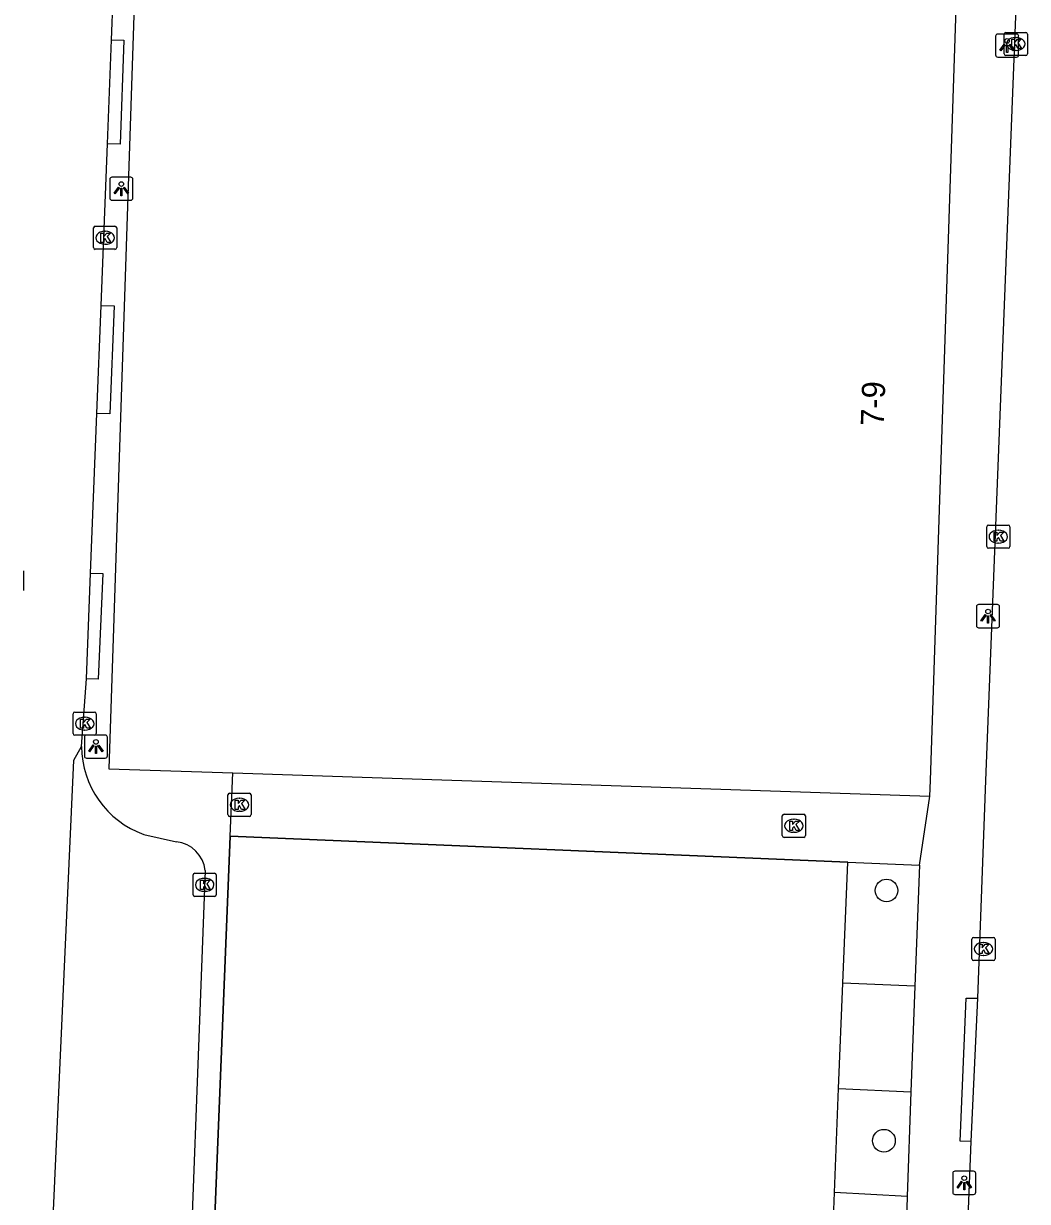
# Model space of a CAD drawing. Extents: x 161355 to 162026, y 386504 to 387459.
# Drawn here: x 161895.9 to 161939.3, y 387231.8 to 387282.7 of the extents above; entities that cross this region are included whole.
import ezdxf

# ---------------------------------------------------------------- set-up
doc = ezdxf.new("R2010")
doc.units = 0
for name, color, linetype in [('IMGEO_Boom', 7, 'Continuous'), ('IMGEO_Groenvoorziening', 7, 'Continuous'), ('IMGEO_Kolk', 7, 'Continuous'), ('IMGEO_Lichtpunt', 7, 'Continuous'), ('IMGEO_Muur', 7, 'Continuous'), ('IMGEO_Pand', 7, 'Continuous'), ('IMGEO_Pand_nummerreeks', 7, 'Continuous'), ('IMGEO_Rijbaan_lokaal_open', 7, 'Continuous'), ('IMGEO_Rioolput', 7, 'Continuous'), ('IMGEO_Voetpad_open', 7, 'Continuous')]:
    doc.layers.add(name, color=color, linetype=linetype)

msp = doc.modelspace()

# ---------------------------------------------------------------- linework, layer by layer
at = {"layer": 'IMGEO_Boom'}
for centre in [(161933.196, 387245.254), (161933.088, 387234.443)]:
    msp.add_circle(centre, 0.489, dxfattribs=at)
at = {"layer": 'IMGEO_Groenvoorziening'}
for points in [[(161931.314, 387241.255), (161931.524, 387246.474)], [(161930.951, 387232.207), (161931.131, 387236.697)]]:
    msp.add_lwpolyline(points, dxfattribs=at)
at = {"layer": 'IMGEO_Kolk'}
for p, q in [((161938.28, 387281.393), (161938.28, 387282.245)), ((161938.355, 387282.319), (161939.207, 387282.319)), ((161938.768, 387282.099), (161938.793, 387282.099)), ((161939.281, 387282.245), (161939.281, 387281.393)), ((161938.791, 387281.539), (161938.766, 387281.539)), ((161939.207, 387281.319), (161938.355, 387281.319)), ((161898.958, 387273.021), (161898.958, 387273.873)), ((161899.033, 387273.947), (161899.885, 387273.947)), ((161899.959, 387273.873), (161899.959, 387273.021)), ((161899.446, 387273.727), (161899.471, 387273.727)), ((161899.885, 387272.947), (161899.033, 387272.947)), ((161899.469, 387273.167), (161899.444, 387273.167)), ((161937.523, 387260.11), (161937.523, 387260.962)), ((161937.598, 387261.036), (161938.45, 387261.036)), ((161938.011, 387260.816), (161938.036, 387260.816)), ((161938.524, 387260.962), (161938.524, 387260.11)), ((161938.034, 387260.256), (161938.009, 387260.256)), ((161938.45, 387260.036), (161937.598, 387260.036)), ((161898.079, 387252.031), (161898.079, 387252.883)), ((161898.154, 387252.957), (161899.006, 387252.957)), ((161898.567, 387252.737), (161898.592, 387252.737)), ((161899.08, 387252.883), (161899.08, 387252.031)), ((161898.59, 387252.177), (161898.565, 387252.177)), ((161899.006, 387251.957), (161898.154, 387251.957)), ((161904.836, 387249.454), (161905.688, 387249.454)), ((161904.761, 387248.528), (161904.761, 387249.38)), ((161905.249, 387249.234), (161905.274, 387249.234)), ((161905.762, 387249.38), (161905.762, 387248.528)), ((161905.688, 387248.454), (161904.836, 387248.454)), ((161905.272, 387248.674), (161905.247, 387248.674)), ((161928.697, 387247.621), (161928.697, 387248.473)), ((161928.772, 387248.547), (161929.624, 387248.547)), ((161929.698, 387248.473), (161929.698, 387247.621)), ((161929.185, 387248.327), (161929.21, 387248.327)), ((161929.624, 387247.547), (161928.772, 387247.547)), ((161929.208, 387247.767), (161929.183, 387247.767)), ((161903.258, 387245.069), (161903.258, 387245.921)), ((161903.333, 387245.995), (161904.185, 387245.995)), ((161904.259, 387245.921), (161904.259, 387245.069)), ((161903.746, 387245.775), (161903.771, 387245.775)), ((161904.185, 387244.995), (161903.333, 387244.995)), ((161903.769, 387245.215), (161903.744, 387245.215)), ((161936.885, 387242.3), (161936.885, 387243.152)), ((161936.96, 387243.226), (161937.812, 387243.226)), ((161937.373, 387243.006), (161937.398, 387243.006)), ((161937.886, 387243.152), (161937.886, 387242.3)), ((161937.396, 387242.446), (161937.371, 387242.446)), ((161937.812, 387242.226), (161936.96, 387242.226))]:
    msp.add_line(p, q, dxfattribs=at)
for points in [[(161938.28, 387281.393), (161938.28, 387282.245)], [(161938.355, 387282.319), (161939.207, 387282.319)], [(161938.601, 387282.019), (161938.724, 387282.019), (161938.724, 387281.868), (161938.854, 387282.019), (161939.018, 387282.019), (161938.872, 387281.868), (161939.025, 387281.619), (161938.873, 387281.619), (161938.788, 387281.783), (161938.724, 387281.716), (161938.724, 387281.619), (161938.601, 387281.619), (161938.601, 387282.019)], [(161939.281, 387282.245), (161939.281, 387281.393)], [(161939.207, 387281.319), (161938.355, 387281.319)], [(161898.958, 387273.021), (161898.958, 387273.873)], [(161899.033, 387273.947), (161899.885, 387273.947)], [(161899.959, 387273.873), (161899.959, 387273.021)], [(161899.279, 387273.647), (161899.402, 387273.647), (161899.402, 387273.496), (161899.532, 387273.647), (161899.696, 387273.647), (161899.55, 387273.496), (161899.703, 387273.247), (161899.551, 387273.247), (161899.466, 387273.411), (161899.402, 387273.344), (161899.402, 387273.247), (161899.279, 387273.247), (161899.279, 387273.647)], [(161899.885, 387272.947), (161899.033, 387272.947)], [(161937.523, 387260.11), (161937.523, 387260.962)], [(161937.598, 387261.036), (161938.45, 387261.036)], [(161937.844, 387260.736), (161937.967, 387260.736), (161937.967, 387260.585), (161938.097, 387260.736), (161938.261, 387260.736), (161938.115, 387260.585), (161938.268, 387260.336), (161938.116, 387260.336), (161938.031, 387260.5), (161937.967, 387260.433), (161937.967, 387260.336), (161937.844, 387260.336), (161937.844, 387260.736)], [(161938.524, 387260.962), (161938.524, 387260.11)], [(161938.45, 387260.036), (161937.598, 387260.036)], [(161898.079, 387252.031), (161898.079, 387252.883)], [(161898.154, 387252.957), (161899.006, 387252.957)], [(161898.4, 387252.657), (161898.523, 387252.657), (161898.523, 387252.506), (161898.653, 387252.657), (161898.817, 387252.657), (161898.671, 387252.506), (161898.824, 387252.257), (161898.672, 387252.257), (161898.587, 387252.421), (161898.523, 387252.354), (161898.523, 387252.257), (161898.4, 387252.257), (161898.4, 387252.657)], [(161899.08, 387252.883), (161899.08, 387252.031)], [(161899.006, 387251.957), (161898.154, 387251.957)], [(161904.836, 387249.454), (161905.688, 387249.454)], [(161904.761, 387248.528), (161904.761, 387249.38)], [(161905.082, 387249.154), (161905.205, 387249.154), (161905.205, 387249.003), (161905.335, 387249.154), (161905.499, 387249.154), (161905.353, 387249.003), (161905.506, 387248.754), (161905.354, 387248.754), (161905.269, 387248.918), (161905.205, 387248.851), (161905.205, 387248.754), (161905.082, 387248.754), (161905.082, 387249.154)], [(161905.762, 387249.38), (161905.762, 387248.528)], [(161905.688, 387248.454), (161904.836, 387248.454)], [(161928.697, 387247.621), (161928.697, 387248.473)], [(161928.772, 387248.547), (161929.624, 387248.547)], [(161929.698, 387248.473), (161929.698, 387247.621)], [(161929.018, 387248.247), (161929.141, 387248.247), (161929.141, 387248.096), (161929.271, 387248.247), (161929.435, 387248.247), (161929.289, 387248.096), (161929.442, 387247.847), (161929.29, 387247.847), (161929.205, 387248.011), (161929.141, 387247.944), (161929.141, 387247.847), (161929.018, 387247.847), (161929.018, 387248.247)], [(161929.624, 387247.547), (161928.772, 387247.547)], [(161903.258, 387245.069), (161903.258, 387245.921)], [(161903.333, 387245.995), (161904.185, 387245.995)], [(161904.259, 387245.921), (161904.259, 387245.069)], [(161903.579, 387245.695), (161903.702, 387245.695), (161903.702, 387245.544), (161903.832, 387245.695), (161903.996, 387245.695), (161903.85, 387245.544), (161904.003, 387245.295), (161903.851, 387245.295), (161903.766, 387245.459), (161903.702, 387245.392), (161903.702, 387245.295), (161903.579, 387245.295), (161903.579, 387245.695)], [(161904.185, 387244.995), (161903.333, 387244.995)], [(161936.885, 387242.3), (161936.885, 387243.152)], [(161936.96, 387243.226), (161937.812, 387243.226)], [(161937.206, 387242.926), (161937.329, 387242.926), (161937.329, 387242.775), (161937.459, 387242.926), (161937.623, 387242.926), (161937.477, 387242.775), (161937.63, 387242.526), (161937.478, 387242.526), (161937.393, 387242.69), (161937.329, 387242.623), (161937.329, 387242.526), (161937.206, 387242.526), (161937.206, 387242.926)], [(161937.886, 387243.152), (161937.886, 387242.3)], [(161937.812, 387242.226), (161936.96, 387242.226)]]:
    msp.add_lwpolyline(points, dxfattribs=at)
for centre, start, end in [((161938.357, 387282.243), 91.552, 178.448), ((161938.357, 387282.243), 91.552, 178.448), ((161939.205, 387282.243), 1.552, 88.448), ((161939.205, 387282.243), 1.552, 88.448), ((161938.357, 387281.395), 181.552, 268.448), ((161938.357, 387281.395), 181.552, 268.448), ((161939.205, 387281.395), 271.552, 358.448), ((161939.205, 387281.395), 271.552, 358.448), ((161899.035, 387273.871), 91.552, 178.448), ((161899.035, 387273.871), 91.552, 178.448), ((161899.883, 387273.871), 1.552, 88.448), ((161899.883, 387273.871), 1.552, 88.448), ((161899.035, 387273.023), 181.552, 268.448), ((161899.035, 387273.023), 181.552, 268.448), ((161899.883, 387273.023), 271.552, 358.448), ((161899.883, 387273.023), 271.552, 358.448), ((161937.6, 387260.96), 91.552, 178.448), ((161937.6, 387260.96), 91.552, 178.448), ((161938.448, 387260.96), 1.552, 88.448), ((161938.448, 387260.96), 1.552, 88.448), ((161937.6, 387260.112), 181.552, 268.448), ((161937.6, 387260.112), 181.552, 268.448), ((161938.448, 387260.112), 271.552, 358.448), ((161938.448, 387260.112), 271.552, 358.448), ((161898.156, 387252.881), 91.552, 178.448), ((161898.156, 387252.881), 91.552, 178.448), ((161899.004, 387252.881), 1.552, 88.448), ((161899.004, 387252.881), 1.552, 88.448), ((161898.156, 387252.033), 181.552, 268.448), ((161898.156, 387252.033), 181.552, 268.448), ((161899.004, 387252.033), 271.552, 358.448), ((161899.004, 387252.033), 271.552, 358.448), ((161904.838, 387249.378), 91.552, 178.448), ((161904.838, 387249.378), 91.552, 178.448), ((161905.686, 387249.378), 1.552, 88.448), ((161905.686, 387249.378), 1.552, 88.448), ((161904.838, 387248.53), 181.552, 268.448), ((161904.838, 387248.53), 181.552, 268.448), ((161905.686, 387248.53), 271.552, 358.448), ((161905.686, 387248.53), 271.552, 358.448), ((161928.774, 387248.471), 91.552, 178.448), ((161928.774, 387248.471), 91.552, 178.448), ((161929.622, 387248.471), 1.552, 88.448), ((161929.622, 387248.471), 1.552, 88.448), ((161928.774, 387247.623), 181.552, 268.448), ((161928.774, 387247.623), 181.552, 268.448), ((161929.622, 387247.623), 271.552, 358.448), ((161929.622, 387247.623), 271.552, 358.448), ((161903.335, 387245.919), 91.552, 178.448), ((161903.335, 387245.919), 91.552, 178.448), ((161904.183, 387245.919), 1.552, 88.448), ((161904.183, 387245.919), 1.552, 88.448), ((161903.335, 387245.071), 181.552, 268.448), ((161903.335, 387245.071), 181.552, 268.448), ((161904.183, 387245.071), 271.552, 358.448), ((161904.183, 387245.071), 271.552, 358.448), ((161936.962, 387243.15), 91.552, 178.448), ((161936.962, 387243.15), 91.552, 178.448), ((161937.81, 387243.15), 1.552, 88.448), ((161937.81, 387243.15), 1.552, 88.448), ((161936.962, 387242.302), 181.552, 268.448), ((161936.962, 387242.302), 181.552, 268.448), ((161937.81, 387242.302), 271.552, 358.448), ((161937.81, 387242.302), 271.552, 358.448)]:
    msp.add_arc(centre, 0.0765, start, end, dxfattribs=at)
for centre, major_axis, ratio, start_param, end_param in [((161938.767, 387281.819), (-0.387, 0.002), 0.722429, 4.712389, 7.853982), ((161938.792, 387281.819), (-0.39, 0.002), 0.717154, 1.570796, 4.712389), ((161899.445, 387273.447), (-0.387, 0.002), 0.722429, 4.712389, 7.853982), ((161899.47, 387273.447), (-0.39, 0.002), 0.717154, 1.570796, 4.712389), ((161938.01, 387260.536), (-0.387, 0.002), 0.722429, 4.712389, 7.853982), ((161938.035, 387260.536), (-0.39, 0.002), 0.717154, 1.570796, 4.712389), ((161898.566, 387252.457), (-0.387, 0.002), 0.722429, 4.712389, 7.853982), ((161898.591, 387252.457), (-0.39, 0.002), 0.717154, 1.570796, 4.712389), ((161905.248, 387248.954), (-0.387, 0.002), 0.722429, 4.712389, 7.853982), ((161905.273, 387248.954), (-0.39, 0.002), 0.717154, 1.570796, 4.712389), ((161929.184, 387248.047), (-0.387, 0.002), 0.722429, 4.712389, 7.853982), ((161929.209, 387248.047), (-0.39, 0.002), 0.717154, 1.570796, 4.712389), ((161903.745, 387245.495), (-0.387, 0.002), 0.722429, 4.712389, 7.853982), ((161903.77, 387245.495), (-0.39, 0.002), 0.717154, 1.570796, 4.712389), ((161937.372, 387242.726), (-0.387, 0.002), 0.722429, 4.712389, 7.853982), ((161937.397, 387242.726), (-0.39, 0.002), 0.717154, 1.570796, 4.712389)]:
    msp.add_ellipse(centre, major_axis=major_axis, ratio=ratio, start_param=start_param, end_param=end_param, dxfattribs=at)
at = {"layer": 'IMGEO_Lichtpunt'}
for p, q in [((161937.907, 387282.151), (161937.907, 387281.344)), ((161937.907, 387282.151), (161937.907, 387281.344)), ((161938.809, 387282.246), (161938.001, 387282.246)), ((161938.809, 387282.246), (161938.001, 387282.246)), ((161938.903, 387281.344), (161938.903, 387282.151)), ((161938.903, 387281.344), (161938.903, 387282.151)), ((161938.001, 387281.25), (161938.809, 387281.25)), ((161938.001, 387281.25), (161938.809, 387281.25)), ((161899.662, 387275.969), (161899.662, 387275.162)), ((161899.662, 387275.969), (161899.662, 387275.162)), ((161900.564, 387276.064), (161899.756, 387276.064)), ((161900.564, 387276.064), (161899.756, 387276.064)), ((161900.658, 387275.162), (161900.658, 387275.969)), ((161900.658, 387275.162), (161900.658, 387275.969)), ((161899.756, 387275.068), (161900.564, 387275.068)), ((161899.756, 387275.068), (161900.564, 387275.068)), ((161937.984, 387257.6), (161937.176, 387257.6)), ((161937.984, 387257.6), (161937.176, 387257.6)), ((161937.082, 387257.505), (161937.082, 387256.698)), ((161937.082, 387257.505), (161937.082, 387256.698)), ((161938.078, 387256.698), (161938.078, 387257.505)), ((161938.078, 387256.698), (161938.078, 387257.505)), ((161937.176, 387256.604), (161937.984, 387256.604)), ((161937.176, 387256.604), (161937.984, 387256.604)), ((161898.564, 387251.872), (161898.564, 387251.065)), ((161898.564, 387251.872), (161898.564, 387251.065)), ((161899.466, 387251.967), (161898.658, 387251.967)), ((161899.466, 387251.967), (161898.658, 387251.967)), ((161899.56, 387251.065), (161899.56, 387251.872)), ((161899.56, 387251.065), (161899.56, 387251.872)), ((161898.658, 387250.971), (161899.466, 387250.971)), ((161898.658, 387250.971), (161899.466, 387250.971)), ((161936.055, 387233.026), (161936.055, 387232.219)), ((161936.055, 387233.026), (161936.055, 387232.219)), ((161936.957, 387233.121), (161936.149, 387233.121)), ((161936.957, 387233.121), (161936.149, 387233.121)), ((161937.051, 387232.219), (161937.051, 387233.026)), ((161937.051, 387232.219), (161937.051, 387233.026)), ((161936.149, 387232.125), (161936.957, 387232.125)), ((161936.149, 387232.125), (161936.957, 387232.125))]:
    msp.add_line(p, q, dxfattribs=at)
for points in [[(161938.281, 387281.815), (161938.32, 387281.787), (161938.132, 387281.525), (161938.094, 387281.552), (161938.281, 387281.815)], [(161938.383, 387281.767), (161938.43, 387281.767), (161938.43, 387281.445), (161938.383, 387281.445), (161938.383, 387281.767)], [(161938.493, 387281.787), (161938.531, 387281.814), (161938.718, 387281.552), (161938.679, 387281.524), (161938.493, 387281.787)], [(161900.036, 387275.633), (161900.075, 387275.605), (161899.887, 387275.343), (161899.849, 387275.37), (161900.036, 387275.633)], [(161900.138, 387275.585), (161900.185, 387275.585), (161900.185, 387275.263), (161900.138, 387275.263), (161900.138, 387275.585)], [(161900.248, 387275.605), (161900.286, 387275.632), (161900.473, 387275.37), (161900.434, 387275.342), (161900.248, 387275.605)], [(161937.456, 387257.169), (161937.495, 387257.141), (161937.307, 387256.879), (161937.269, 387256.906), (161937.456, 387257.169)], [(161937.558, 387257.121), (161937.605, 387257.121), (161937.605, 387256.799), (161937.558, 387256.799), (161937.558, 387257.121)], [(161937.668, 387257.141), (161937.706, 387257.168), (161937.893, 387256.906), (161937.854, 387256.878), (161937.668, 387257.141)], [(161898.938, 387251.536), (161898.977, 387251.508), (161898.789, 387251.246), (161898.751, 387251.273), (161898.938, 387251.536)], [(161899.04, 387251.488), (161899.087, 387251.488), (161899.087, 387251.166), (161899.04, 387251.166), (161899.04, 387251.488)], [(161899.15, 387251.508), (161899.188, 387251.535), (161899.375, 387251.273), (161899.336, 387251.245), (161899.15, 387251.508)], [(161936.429, 387232.69), (161936.468, 387232.662), (161936.28, 387232.4), (161936.242, 387232.427), (161936.429, 387232.69)], [(161936.531, 387232.642), (161936.578, 387232.642), (161936.578, 387232.32), (161936.531, 387232.32), (161936.531, 387232.642)], [(161936.641, 387232.662), (161936.679, 387232.689), (161936.866, 387232.427), (161936.827, 387232.399), (161936.641, 387232.662)]]:
    msp.add_lwpolyline(points, dxfattribs=at)
for centre in [(161938.406, 387281.949), (161900.161, 387275.767), (161937.581, 387257.303), (161899.063, 387251.67), (161936.554, 387232.824)]:
    msp.add_circle(centre, 0.0994, dxfattribs=at)
for centre, start, end in [((161938.001, 387282.151), 90, 180), ((161938.001, 387282.151), 90, 180), ((161938.809, 387282.151), 0, 90), ((161938.809, 387282.151), 0, 90), ((161938.001, 387281.344), 180, 270), ((161938.001, 387281.344), 180, 270), ((161938.809, 387281.344), 270, 0), ((161938.809, 387281.344), 270, 360), ((161899.756, 387275.969), 90, 180), ((161899.756, 387275.969), 90, 180), ((161900.564, 387275.969), 0, 90), ((161900.564, 387275.969), 0, 90), ((161899.756, 387275.162), 180, 270), ((161899.756, 387275.162), 180, 270), ((161900.564, 387275.162), 270, 0), ((161900.564, 387275.162), 270, 360), ((161937.176, 387257.505), 90, 180), ((161937.176, 387257.505), 90, 180), ((161937.984, 387257.505), 0, 90), ((161937.984, 387257.505), 0, 90), ((161937.176, 387256.698), 180, 270), ((161937.176, 387256.698), 180, 270), ((161937.984, 387256.698), 270, 0), ((161937.984, 387256.698), 270, 360), ((161898.658, 387251.872), 90, 180), ((161898.658, 387251.872), 90, 180), ((161899.466, 387251.872), 0, 90), ((161899.466, 387251.872), 0, 90), ((161898.658, 387251.065), 180, 270), ((161898.658, 387251.065), 180, 270), ((161899.466, 387251.065), 270, 0), ((161899.466, 387251.065), 270, 360), ((161936.149, 387233.026), 90, 180), ((161936.149, 387233.026), 90, 180), ((161936.957, 387233.026), 0, 90), ((161936.957, 387233.026), 0, 90), ((161936.149, 387232.219), 180, 270), ((161936.149, 387232.219), 180, 270), ((161936.957, 387232.219), 270, 0), ((161936.957, 387232.219), 270, 360)]:
    msp.add_arc(centre, 0.0946, start, end, dxfattribs=at)
at = {"layer": 'IMGEO_Muur'}
msp.add_lwpolyline([(161903.728, 387219.388), (161904.859, 387247.599), (161931.524, 387246.474)], dxfattribs=at)
at = {"layer": 'IMGEO_Pand'}
for points in [[(161900.784, 387285.672), (161899.622, 387250.504), (161904.968, 387250.327)], [(161935.074, 387249.332), (161935.096, 387250), (161936.228, 387284.246)], [(161904.968, 387250.327), (161914.868, 387250), (161935.074, 387249.332)]]:
    msp.add_lwpolyline(points, dxfattribs=at)
at = {"layer": 'IMGEO_Rijbaan_lokaal_open'}
for points in [[(161938.872, 387286.665), (161938.813, 387284.125), (161937.471, 387249.998), (161937.121, 387240.594)], [(161899.733, 387282), (161899.878, 387285.703)], [(161899.558, 387277.505), (161899.733, 387282)], [(161899.285, 387270.527), (161899.558, 387277.505)], [(161899.103, 387265.857), (161899.285, 387270.527)], [(161898.834, 387258.964), (161899.103, 387265.857)], [(161898.656, 387254.394), (161898.834, 387258.964)], [(161898.438, 387251.47), (161898.656, 387254.394)], [(161896.777, 387221.241), (161898.111, 387250.877), (161898.438, 387251.47)], [(161937.121, 387240.594), (161936.844, 387234.413)], [(161936.844, 387234.413), (161934.709, 387180.296)]]:
    msp.add_lwpolyline(points, dxfattribs=at)
at = {"layer": 'IMGEO_Rioolput'}
msp.add_line((161895.939, 387259.062), (161895.939, 387258.21), dxfattribs=at)
msp.add_lwpolyline([(161895.939, 387259.062), (161895.939, 387258.21)], dxfattribs=at)
at = {"layer": 'IMGEO_Voetpad_open'}
for points in [[(161899.733, 387282), (161900.275, 387281.984), (161900.109, 387277.489), (161899.558, 387277.505)], [(161899.285, 387270.527), (161899.851, 387270.509), (161899.658, 387265.84), (161899.103, 387265.857)], [(161898.834, 387258.964), (161899.361, 387258.946), (161899.164, 387254.377), (161898.656, 387254.394)], [(161904.859, 387247.599), (161904.968, 387250.327)], [(161934.619, 387246.344), (161935.074, 387249.332)], [(161901.128, 387247.673), (161902.54, 387247.357)], [(161904.859, 387247.599), (161903.728, 387219.388)], [(161931.524, 387246.474), (161904.859, 387247.599)], [(161931.524, 387246.474), (161934.619, 387246.344)], [(161903.784, 387246.116), (161902.895, 387222.902), (161902.889, 387222.802), (161902.866, 387222.634), (161902.828, 387222.469), (161902.776, 387222.307), (161902.709, 387222.151), (161902.629, 387222.002), (161902.535, 387221.86), (161902.43, 387221.727), (161902.313, 387221.604), (161902.185, 387221.492), (161902.048, 387221.392), (161901.902, 387221.305), (161901.75, 387221.231), (161901.591, 387221.17), (161901.428, 387221.125), (161901.261, 387221.094), (161901.092, 387221.078), (161900.922, 387221.077), (161899.106, 387221.149)], [(161934.619, 387246.344), (161934.424, 387241.115)], [(161931.131, 387236.697), (161931.314, 387241.255)], [(161934.424, 387241.115), (161931.314, 387241.255)], [(161934.424, 387241.115), (161934.253, 387236.548)], [(161936.844, 387234.413), (161936.377, 387234.424), (161936.64, 387240.605), (161937.121, 387240.594)], [(161931.131, 387236.697), (161934.253, 387236.548)], [(161934.253, 387236.548), (161934.084, 387232.031)], [(161930.921, 387231.451), (161930.951, 387232.207)], [(161934.084, 387232.031), (161930.951, 387232.207)], [(161934.084, 387232.031), (161933.431, 387208.464)]]:
    msp.add_lwpolyline(points, dxfattribs=at)
for centre, radius, start, end in [((161902.522, 387251.512), 4.084, 180.5868, 250.0448), ((161902.367, 387245.94), 1.428, 7.0962, 83.0421)]:
    msp.add_arc(centre, radius, start, end, dxfattribs=at)

# ---------------------------------------------------------------- texts
at = {"layer": 'IMGEO_Pand_nummerreeks'}
msp.add_text('7-9', height=1, rotation=88.1094, dxfattribs=at).set_placement((161933.081, 387265.3))

doc.saveas('drawing.dxf')
